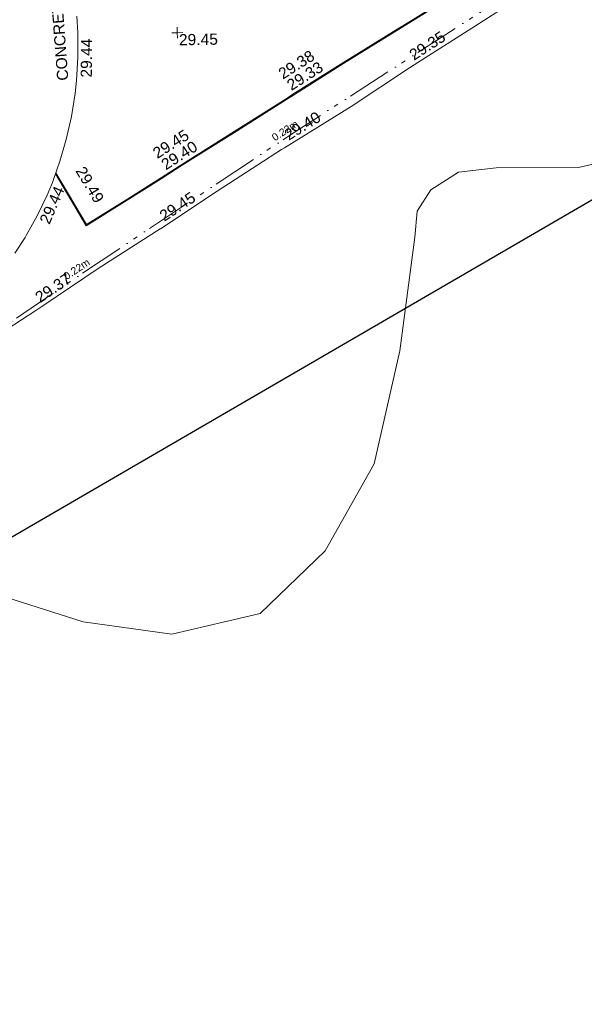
# Model space of a CAD drawing. Header units: millimetres. Extents: x -287732 to 520720, y -103372 to 287754.
# Tile 324 of 380: x 341208 to 360209, y 57936 to 91078. Entities that reach past the tile are written whole.
import ezdxf

# ---------------------------------------------------------------- set-up
doc = ezdxf.new("R2010")
doc.units = ezdxf.units.MM
doc.linetypes.add('IMPORT-UG_ELEC_STREET LIGHTING_QLB2 _2_', pattern=[2700, 1500, -300, 0, -250, 150, -300, 0, -200])
for name, color, linetype, lineweight, true_color in [('00_UAV_FENCE', 7, 'Continuous', 9, 0x264c2f), ('00_UAV_FOOTPATH', 7, 'Continuous', 9, 0xa50000), ('00_UAV_KERB_BOTTOM', 1, 'Continuous', 9, 0xff0000), ('00_UAV_KERB_TOP', 7, 'Continuous', 9, 0xa500a5), ('00_UAV_LEVEL_SPOT', 7, 'Continuous', 9, 0x666666), ('00_UAV_TREE_LINE', 7, 'Continuous', 9, 0x52a552), ('12333-PUM-2D-U-0001-C01 - Rev2_REVIT IMPORT_dwg', 7, 'Continuous', 9, 0x767676), ('PUM-ELECTRIC-SL-QLB2', 7, 'IMPORT-UG_ELEC_STREET LIGHTING_QLB2 _2_', 9, 0xff7f7f), ('PUM-SURVEY BOUNDARY_EXTENT', 190, 'Continuous', 25, 0x7f00ff)]:
    doc.layers.add(name, color=color, linetype=linetype, lineweight=lineweight, true_color=true_color)
doc.layers.add('00_UAV_SURVEY_TEXT', color=7, linetype='Continuous', lineweight=9)
doc.styles.add('Arial_1', font='arial.ttf', dxfattribs={"height": 250})
doc.styles.add('Swis721 Lt BT_2', font='swissl.ttf', dxfattribs={"height": 375})

# ---------------------------------------------------------------- blocks, each defined once
blk = doc.blocks.new('12333-PUM-2D-U-0001-C01 - Rev2_REVIT IMPORT_dwg_UAV-2077255-Site Location Plan Proposed')
at = {"layer": '00_UAV_LEVEL_SPOT', "color": 254, "true_color": 0xcccccc, "flags": 128}
for points in [[(0, -500), (0, 0), (-500, 0)], [(500, 0), (0, 0), (0, 500)]]:
    blk.add_lwpolyline(points, dxfattribs=at)
blk = doc.blocks.new('12333-PUM-2D-U-0001-C01 - Rev2_REVIT IMPORT_dwg_MGS62954_T2_Galway_ITM_3d_Rev1-2077680-Site Location Plan Proposed')
at = {"layer": '00_UAV_FENCE', "color": 254, "true_color": 0xcccccc, "flags": 128}
blk.add_lwpolyline([(534243117, 725629509), (534245076, 725630738), (534245321, 725630891), (534247202, 725632112), (534249304, 725633406), (534249318, 725633415), (534251252, 725634642), (534253433, 725636005), (534253537, 725636066), (534255804, 725637411), (534257798, 725638680), (534258076, 725638857), (534260044, 725640058), (534260890, 725640585)], dxfattribs=at)
at = {"layer": '00_UAV_FOOTPATH', "color": 254, "true_color": 0xcccccc, "flags": 128}
blk.add_lwpolyline([(534246628, 725640621), (534246651, 725640049), (534246652, 725640016), (534246640, 725639229), (534246579, 725638446), (534246524, 725638015), (534246386, 725637241), (534246201, 725636477), (534245977, 725635748), (534245757, 725635163), (534245709, 725635035), (534245521, 725634604), (534245181, 725633922), (534244799, 725633262), (534244760, 725633199), (534244410, 725632676)], dxfattribs=at)
at = {"layer": '00_UAV_KERB_BOTTOM', "color": 254, "true_color": 0xcccccc, "flags": 128}
blk.add_lwpolyline([(534245829, 725635354), (534246837, 725633599), (534248205, 725634422), (534249383, 725635139), (534250072, 725635560), (534251948, 725636692), (534253654, 725637737), (534253855, 725637860), (534255557, 725638892), (534257280, 725639919), (534257940, 725640311), (534259026, 725640957), (534257399, 725643784), (534257159, 725644193), (534256374, 725645537), (534255484, 725647129), (534254779, 725648587), (534254690, 725648771), (534253799, 725650992), (534252996, 725653013), (534252911, 725653223), (534252188, 725655027)], dxfattribs=at)
at = {"layer": '00_UAV_KERB_TOP', "color": 254, "true_color": 0xcccccc, "flags": 128}
blk.add_lwpolyline([(534245815, 725635317), (534246826, 725633557), (534248220, 725634396), (534249367, 725635095), (534250087, 725635534), (534251963, 725636666), (534253639, 725637692), (534253870, 725637834), (534255572, 725638866), (534257295, 725639893), (534257924, 725640266), (534259067, 725640946), (534257425, 725643799), (534257233, 725644126), (534256400, 725645551), (534255510, 725647142), (534254846, 725648516), (534254717, 725648783), (534253827, 725651003), (534253024, 725653024), (534252973, 725653149), (534252216, 725655038)], dxfattribs=at)
at = {"layer": '00_UAV_TREE_LINE', "color": 254, "true_color": 0xcccccc, "flags": 128}
blk.add_lwpolyline([(534264734, 725635510), (534263423, 725635225), (534260656, 725635270), (534259385, 725635147), (534258436, 725634561), (534257971, 725633856), (534257870, 725632982), (534257306, 725629164), (534256376, 725625378), (534254674, 725622477), (534252452, 725620406), (534249466, 725619760), (534246487, 725620230), (534243648, 725621191)], dxfattribs=at)
at = {"xscale": 0.375, "yscale": 0.375, "zscale": 0.375}
blk.add_blockref('12333-PUM-2D-U-0001-C01 - Rev2_REVIT IMPORT_dwg_UAV-2077255-Site Location Plan Proposed', (534250000, 725640000), dxfattribs=at)
at = {"layer": '00_UAV_FENCE', "color": 251, "true_color": 0x666666, "char_height": 375, "width": 1495.9, "attachment_point": 1, "line_spacing_factor": 1.005062, "style": 'Swis721 Lt BT_2'}
for s, insert, rotation in [('29.35', (534257750, 725639233), 31.7499), ('29.40', (534253499, 725636620), 30.6614), ('29.45', (534249250, 725633958), 32.3798), ('29.37', (534245019, 725631289), 32.7292)]:
    blk.add_mtext(s, dxfattribs=dict(at, insert=insert, rotation=rotation))
at = {"layer": '00_UAV_FOOTPATH', "color": 251, "true_color": 0x666666, "char_height": 375, "width": 1495.9, "attachment_point": 1, "line_spacing_factor": 1.005062, "style": 'Swis721 Lt BT_2'}
for insert, rotation in [((534246723, 725638549), 88.5788), ((534245240, 725633753), 65.6981)]:
    blk.add_mtext('29.44', dxfattribs=dict(at, insert=insert, rotation=rotation))
at = {"layer": '00_UAV_KERB_BOTTOM', "color": 251, "true_color": 0x666666, "char_height": 375, "width": 1495.9, "attachment_point": 1, "line_spacing_factor": 1.005062, "style": 'Swis721 Lt BT_2'}
for s, insert, rotation in [('29.33', (534253611, 725638290), 31.2906), ('29.40', (534249339, 725635692), 31.3143)]:
    blk.add_mtext(s, dxfattribs=dict(at, insert=insert, rotation=rotation))
at = {"layer": '00_UAV_KERB_TOP', "color": 251, "true_color": 0x666666, "char_height": 375, "width": 1495.9, "attachment_point": 1, "line_spacing_factor": 1.005062, "style": 'Swis721 Lt BT_2'}
for s, insert, rotation in [('29.38', (534253332, 725638677), 31.3), ('29.45', (534249060, 725636079), 31.3237), ('29.49', (534246807, 725635599), 299.872)]:
    blk.add_mtext(s, dxfattribs=dict(at, insert=insert, rotation=rotation))
at = {"layer": '00_UAV_LEVEL_SPOT', "insert": (534250052, 725639949), "char_height": 375, "width": 1495.9, "attachment_point": 1, "line_spacing_factor": 1.005062, "style": 'Swis721 Lt BT_2'}
blk.add_mtext('29.45', dxfattribs=at)
at = {"layer": '00_UAV_SURVEY_TEXT', "color": 251, "true_color": 0x666666, "insert": (534245935, 725638444), "char_height": 375, "width": 3286.24, "attachment_point": 1, "rotation": 93.2977, "line_spacing_factor": 1.005062, "style": 'Swis721 Lt BT_2'}
blk.add_mtext('CONCRETE', dxfattribs=at)
blk = doc.blocks.new('12333-PUM-2D-U-0001-C01 - Rev2_REVIT IMPORT_dwg-1620468-Site Location Plan Proposed')
at = {"layer": 'PUM-ELECTRIC-SL-QLB2', "color": 254, "true_color": 0xffd4d4, "flags": 128}
blk.add_lwpolyline([(599406, 14309), (600403, 12704), (605515, 16063), (612602, 20602), (620041, 25221), (618338, 27309), (615841, 30535), (614667, 32807), (612364, 38977), (611670, 40822)], dxfattribs=at)
at = {"layer": 'PUM-SURVEY BOUNDARY_EXTENT', "color": 201, "true_color": 0xd4aaff, "flags": 128}
blk.add_lwpolyline([(434100, 24157), (453045, 39176), (466013, 44123), (482147, 40703), (488217, 30927), (531081, 24250), (561844, 20426), (566062, 8611), (571129, -7616), (575714, -7983), (646442, 31495), (689841, 56726), (691427, 62926), (689638, 69874), (681836, 100645), (672156, 130601), (667141, 148791), (693350, 157472), (716445, 167556), (696843, 196972), (686153, 214204)], dxfattribs=at)
blk.add_blockref('12333-PUM-2D-U-0001-C01 - Rev2_REVIT IMPORT_dwg_MGS62954_T2_Galway_ITM_3d_Rev1-2077680-Site Location Plan Proposed', (-533641080, -725615854))
at = {"layer": 'PUM-ELECTRIC-SL-QLB2', "char_height": 250, "width": 1160.03, "attachment_point": 2, "line_spacing_factor": 0.941778, "style": 'Arial_1'}
for insert, rotation in [((612419, 20897), 31.8368), ((605328, 16355), 32.6383)]:
    blk.add_mtext('0.22m', dxfattribs=dict(at, insert=insert, rotation=rotation))

msp = doc.modelspace()

# ---------------------------------------------------------------- block references
at = {"layer": '12333-PUM-2D-U-0001-C01 - Rev2_REVIT IMPORT_dwg', "color": 254, "linetype": 'IMPORT-UG_ELEC_STREET LIGHTING_QLB2 _2_', "true_color": 0xffd4d4, "rotation": 0.9999999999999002}
msp.add_blockref('12333-PUM-2D-U-0001-C01 - Rev2_REVIT IMPORT_dwg-1620468-Site Location Plan Proposed', (-261895, 55870), dxfattribs=at)

doc.saveas('drawing.dxf')
